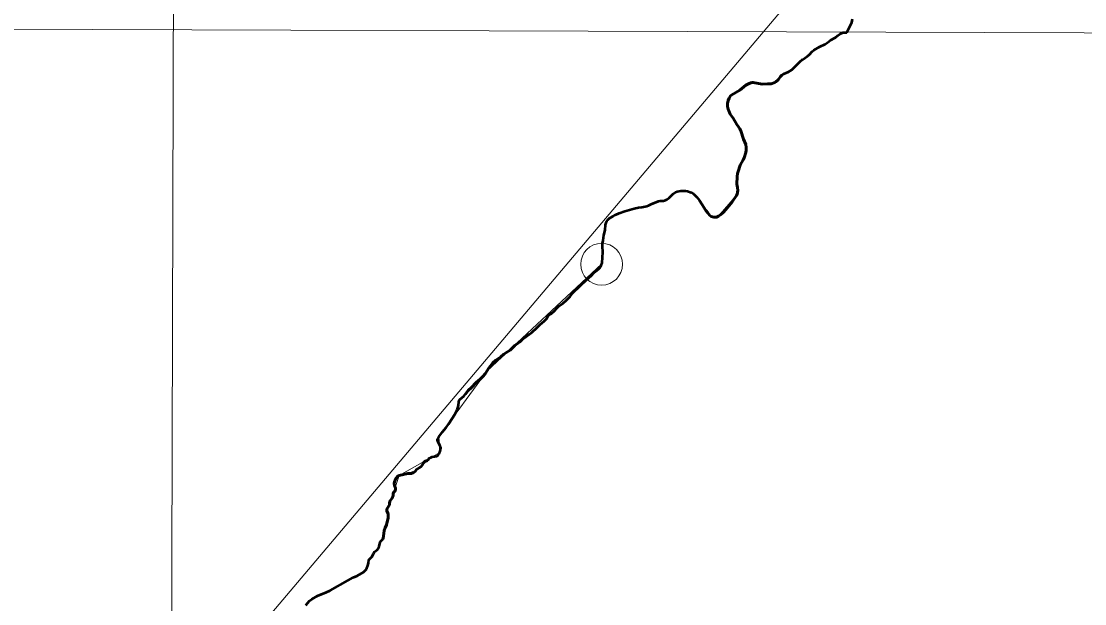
# Model space of a CAD drawing. Extents: x 553962 to 842807, y 8883888 to 9032388.
# Drawn here: x 801537 to 804080, y 9020381 to 9021775 of the extents above; entities that cross this region are included whole.
import ezdxf

# ---------------------------------------------------------------- set-up
doc = ezdxf.new("R2010")
doc.units = 0
doc.header["$LTSCALE"] = 200
doc.header["$PDMODE"] = 32
doc.header["$PDSIZE"] = 100
doc.linetypes.add('LONG_DASH_SHORT_DASH', pattern=[9.9, 6, -1.2, 1.5, -1.2])
for name, color, linetype, lineweight in [('1', 7, 'Continuous', 13), ('24', 7, 'Continuous', 25), ('27', 7, 'Continuous', 13), ('35', 7, 'Continuous', 13), ('7', 7, 'LONG_DASH_SHORT_DASH', 60), ('8', 7, 'Continuous', 13)]:
    doc.layers.add(name, color=color, linetype=linetype, lineweight=lineweight)

msp = doc.modelspace()

# ---------------------------------------------------------------- linework, layer by layer
at = {"layer": '1'}
for points in [[(801908.2, 9024443.3), (801885.1, 9016225.5), (801863.4, 9008883.6)], [(797439, 9021769.5), (807397.6, 9021735.5), (812895.9, 9021709.2), (820074.8, 9021665.1)]]:
    msp.add_lwpolyline(points, dxfattribs=at)
at = {"layer": '24', "lineweight": 53}
msp.add_line((803405.5, 9021683.6), (803405.5, 9021683.5), dxfattribs=at)
for points in [[(803510.7, 9021748), (803522.5, 9021771.3), (803524.7, 9021779.7)], [(803405.5, 9021683.5), (803416.4, 9021691.5), (803421.2, 9021695.5), (803428.3, 9021702.3), (803431.8, 9021705.1), (803445.6, 9021713.1), (803459.3, 9021719.6), (803463.9, 9021722.8), (803471.4, 9021729.1), (803483.4, 9021736.1), (803489.1, 9021740.7), (803495, 9021744.6), (803502.3, 9021747.4), (803510.7, 9021748)], [(803144.3, 9021362), (803152.5, 9021353.7), (803158.8, 9021345.8), (803173.8, 9021322.2), (803178.1, 9021316.2), (803182.8, 9021311.1), (803186.8, 9021307.7), (803192.4, 9021306.2), (803197.4, 9021305.8), (803199, 9021306.1), (803203.8, 9021308.6), (803209.5, 9021312.8), (803214.8, 9021317.4), (803221.1, 9021324.2), (803236.6, 9021342.8), (803247.2, 9021357.9), (803248.5, 9021360.7), (803249.8, 9021369.5), (803249.3, 9021377.2), (803248.1, 9021384.8), (803248.3, 9021403.3), (803249.4, 9021410.5), (803250.7, 9021415.2), (803256.1, 9021430.1), (803263.3, 9021443), (803265.3, 9021447.6), (803269.3, 9021460.5), (803270.1, 9021466.2), (803270.2, 9021472.8), (803269, 9021480), (803263.5, 9021492.8), (803257.5, 9021512.7), (803255.2, 9021517.1), (803251.8, 9021522.3), (803247.4, 9021527.8), (803238.8, 9021543), (803232.2, 9021552.1), (803227, 9021564.2), (803225.4, 9021570.8), (803225.7, 9021577.7), (803227.3, 9021584.9), (803229.7, 9021591), (803232.8, 9021596), (803236.1, 9021599), (803254.9, 9021609.5), (803269.5, 9021621.5), (803275.3, 9021624.8), (803281.4, 9021627.4), (803284.2, 9021628.1), (803286.9, 9021627.9), (803308, 9021623.9), (803321.4, 9021624.9), (803329.6, 9021624.6), (803338.8, 9021628.4), (803341.1, 9021629.9), (803346.4, 9021634.6), (803352, 9021642.1), (803355.6, 9021646), (803360.1, 9021648.9), (803371.5, 9021654), (803379.6, 9021658.6), (803383, 9021662.5), (803389.7, 9021668.5), (803398.7, 9021677.8), (803405.5, 9021683.6)], [(802923.5, 9021190.2), (802925.5, 9021196.6), (802927.3, 9021222.7), (802926.5, 9021236.8), (802926.5, 9021242.9), (802928.1, 9021250.6), (802929.5, 9021262.7), (802932.9, 9021275.1), (802933.9, 9021287.8), (802935, 9021292.7), (802936.7, 9021296.1), (802939.2, 9021299.6), (802943.1, 9021303.4), (802951.9, 9021308.8), (802957.5, 9021311.8), (802966.8, 9021315.9), (802979.7, 9021320.6), (803002.6, 9021326.7), (803012.9, 9021328.8), (803020.5, 9021329.7), (803032.9, 9021332.5), (803036.2, 9021333.8), (803042.9, 9021337.5), (803060.5, 9021344.2), (803064.8, 9021345), (803072.4, 9021345.2), (803077.6, 9021346.5), (803080.3, 9021348), (803086.1, 9021352.6), (803095.4, 9021361.5), (803101.1, 9021365.8), (803105.4, 9021367.8), (803113.5, 9021368.8), (803124.7, 9021369.2), (803130.2, 9021368.5), (803138.7, 9021365.3), (803144.3, 9021362)], [(802536.2, 9020740.3), (802538.6, 9020746.4), (802539.3, 9020749.5), (802539.6, 9020754.5), (802537.6, 9020760.9), (802532.6, 9020769.1), (802532.2, 9020772.7), (802532.4, 9020775.4), (802534.9, 9020780.8), (802543.9, 9020792.7), (802552.6, 9020803.1), (802558.4, 9020810.7), (802574.1, 9020835.7), (802579.1, 9020845.3), (802580.8, 9020849.8), (802582.1, 9020855.8), (802582.9, 9020864.3), (802584.2, 9020867.9), (802585.7, 9020869.9), (802595.2, 9020878), (802605.5, 9020891.8), (802613.7, 9020898.8), (802624.7, 9020910.8), (802633.9, 9020918.2), (802640.7, 9020925), (802646.2, 9020931.6), (802655.3, 9020946.1), (802664, 9020957.5), (802671.4, 9020963.7), (802683.4, 9020971.6), (802690.8, 9020978), (802695.1, 9020981.3), (802705.7, 9020988.1), (802717.2, 9020999), (802728.8, 9021007.9), (802734.4, 9021013.1), (802746.7, 9021021.8), (802758.2, 9021031.2), (802769.5, 9021041.6), (802777.4, 9021049.6), (802787.1, 9021057.5), (802793.4, 9021064), (802796.7, 9021069.7), (802799.1, 9021072.6), (802801.3, 9021074.3), (802804.7, 9021076), (802810.3, 9021080.2), (802818.6, 9021089.9), (802821.9, 9021093.1), (802832.2, 9021100.6), (802839.7, 9021106.7), (802848.9, 9021115.9), (802855.9, 9021125.3), (802858.8, 9021128.5), (802869.5, 9021137.5), (802878.7, 9021147.7), (802883.3, 9021151.5), (802889.1, 9021157), (802899.4, 9021165.5), (802905.7, 9021172.6), (802909.7, 9021176.4), (802917, 9021181.6), (802919.6, 9021184.1), (802923.5, 9021190.2), (802923.5, 9021190.2)], [(802417.5, 9020620.8), (802417.9, 9020626.8), (802424, 9020633.8), (802426.1, 9020640), (802426.2, 9020645.2), (802426.5, 9020646.9), (802427.4, 9020648.2), (802429.8, 9020650.6), (802431.5, 9020654), (802431.4, 9020657.8), (802429, 9020664.4), (802428.6, 9020669.3), (802429.3, 9020672.6), (802432.6, 9020681.2), (802438.2, 9020687.3), (802440.7, 9020688.4), (802460.7, 9020693), (802468.8, 9020693.1), (802474.8, 9020695.1), (802478.6, 9020697.9), (802482.1, 9020702.2), (802484.2, 9020704.2), (802489.9, 9020707.5), (802492.7, 9020709.8), (802495.1, 9020712.6), (802498.7, 9020718.5), (802500.6, 9020720.7), (802502.1, 9020721.8), (802507.5, 9020724), (802509.5, 9020725.8), (802512.4, 9020729.3), (802516.3, 9020731.4), (802519.5, 9020732.6), (802525.6, 9020733.2), (802530.5, 9020734.3), (802533.7, 9020736.9), (802536.2, 9020740.3)], [(802216.8, 9020377.6), (802225.6, 9020388), (802231.4, 9020392.4), (802245.2, 9020400.6), (802266.6, 9020408.9), (802275.3, 9020413), (802317.7, 9020437.3), (802330.5, 9020443.9), (802339.7, 9020448), (802354.7, 9020457.1), (802361.9, 9020464.2), (802363, 9020466.1), (802365.6, 9020472.5), (802366.8, 9020478.2), (802367.6, 9020486.5), (802375.5, 9020494.2), (802379.1, 9020501.7), (802381.5, 9020505.3), (802387.5, 9020510.6), (802391.4, 9020515), (802392.8, 9020518.3), (802393.9, 9020525.3), (802394.8, 9020528.1), (802396.1, 9020530.3), (802400.7, 9020535.1), (802402.1, 9020538), (802403, 9020542.7), (802404.4, 9020556.4), (802406.8, 9020562.9), (802410.4, 9020570.2), (802414, 9020586.9), (802414, 9020595.7), (802413.3, 9020598.4), (802410.7, 9020603.7), (802410.7, 9020606.3), (802411.7, 9020608.9), (802416.9, 9020618.1), (802416.9, 9020618.1), (802417.5, 9020620.8)]]:
    msp.add_lwpolyline(points, dxfattribs=at)
at = {"layer": '27'}
for points in [[(803524.7, 9021779.7), (803522.5, 9021771.3), (803510.7, 9021748), (803502.3, 9021747.4)], [(803502.3, 9021747.4), (803495, 9021744.6), (803489.1, 9021740.7), (803483.4, 9021736.1), (803471.4, 9021729.1), (803463.9, 9021722.8), (803459.3, 9021719.6), (803445.6, 9021713.1), (803431.8, 9021705.1), (803428.3, 9021702.3), (803421.2, 9021695.5), (803416.4, 9021691.5), (803405.5, 9021683.5), (803405.5, 9021683.6)], [(803405.5, 9021683.6), (803398.7, 9021677.8), (803389.7, 9021668.5), (803383, 9021662.5), (803379.9, 9021658.9), (803357.9, 9021647.5)], [(803357.9, 9021647.5), (803355.6, 9021646), (803352, 9021642.1), (803346.4, 9021634.6), (803341.1, 9021629.9), (803338.8, 9021628.4), (803329.6, 9021624.6), (803321.4, 9021624.9), (803308, 9021623.9), (803286.9, 9021627.9), (803284.2, 9021628.1), (803281.4, 9021627.4), (803275.3, 9021624.8), (803269.5, 9021621.5), (803254.9, 9021609.5), (803236.1, 9021599), (803232.8, 9021596), (803229.7, 9021591), (803227.3, 9021584.9), (803225.7, 9021577.7), (803225.4, 9021570.8), (803227, 9021564.2), (803232.2, 9021552.1), (803238.8, 9021543), (803247.4, 9021527.8), (803251.8, 9021522.3), (803255.2, 9021517.1), (803257.5, 9021512.7), (803263.5, 9021492.8), (803269, 9021480), (803270.2, 9021472.8)], [(803270.2, 9021472.8), (803270.1, 9021466.2), (803269.3, 9021460.5), (803265.3, 9021447.6), (803263.3, 9021443), (803256.1, 9021430.1), (803250.7, 9021415.2), (803249.4, 9021410.5), (803248.3, 9021403.3), (803248.1, 9021384.8), (803249.3, 9021377.2), (803249.8, 9021369.5), (803248.5, 9021360.7), (803247.8, 9021359.3)], [(803144.3, 9021362), (803138.7, 9021365.3), (803130.2, 9021368.5), (803124.7, 9021369.2), (803113.5, 9021368.8), (803105.4, 9021367.8), (803101.1, 9021365.8), (803095.4, 9021361.5), (803086.1, 9021352.6), (803080.3, 9021348), (803077.6, 9021346.5), (803072.4, 9021345.2), (803064.8, 9021345), (803060.5, 9021344.2), (803042.9, 9021337.5), (803036.2, 9021333.8), (803032.9, 9021332.5), (803020.5, 9021329.7), (803012.9, 9021328.8), (803002.6, 9021326.7), (802979.7, 9021320.6), (802966.8, 9021315.9), (802957.5, 9021311.8), (802951.9, 9021308.8), (802943.1, 9021303.4), (802939.2, 9021299.6), (802936.7, 9021296.1), (802935, 9021292.7), (802933.9, 9021287.8), (802932.9, 9021275.1), (802929.5, 9021262.7), (802928.1, 9021250.6), (802926.5, 9021242.9), (802926.5, 9021236.8), (802927.3, 9021222.7), (802925.5, 9021196.6), (802924.5, 9021193.4)], [(803197.1, 9021305.9), (803192.4, 9021306.2), (803186.8, 9021307.7), (803182.8, 9021311.1), (803178.1, 9021316.2), (803173.8, 9021322.2), (803158.8, 9021345.8), (803152.5, 9021353.7), (803144.3, 9021362)], [(803247.8, 9021359.3), (803203.8, 9021308.6), (803197.1, 9021305.9)], [(802924.5, 9021193.4), (802650.8, 9020938.8), (802534.9, 9020780.8), (802537.4, 9020743.3), (802440.7, 9020688.4), (802416.9, 9020618.1), (802410.7, 9020605), (802414, 9020591.3), (802410.4, 9020570.2), (802404.4, 9020556.4), (802401.4, 9020536.5), (802394.8, 9020528.1), (802392.1, 9020516.6), (802381.5, 9020505.3), (802375.5, 9020494.2), (802367.6, 9020486.5), (802366.2, 9020475.3), (802358.3, 9020460.7), (802266.6, 9020408.9), (802231.4, 9020392.4), (802216.8, 9020377.6)]]:
    msp.add_lwpolyline(points, dxfattribs=at)
msp.add_point((802924.5, 9021193.4), dxfattribs=at)
at = {"layer": '35'}
for points in [[(803524.7, 9021779.7), (803522.5, 9021771.3), (803510.7, 9021748), (803502.3, 9021747.4)], [(803502.3, 9021747.4), (803495, 9021744.6), (803489.1, 9021740.7), (803483.4, 9021736.1), (803471.4, 9021729.1), (803463.9, 9021722.8), (803459.3, 9021719.6), (803445.6, 9021713.1), (803431.8, 9021705.1), (803428.3, 9021702.3), (803421.2, 9021695.5), (803416.4, 9021691.5), (803405.5, 9021683.5), (803405.5, 9021683.6)], [(803405.5, 9021683.6), (803398.7, 9021677.8), (803389.7, 9021668.5), (803383, 9021662.5), (803379.9, 9021658.9), (803357.9, 9021647.5)], [(803357.9, 9021647.5), (803355.6, 9021646), (803352, 9021642.1), (803346.4, 9021634.6), (803341.1, 9021629.9), (803338.8, 9021628.4), (803329.6, 9021624.6), (803321.4, 9021624.9), (803308, 9021623.9), (803286.9, 9021627.9), (803284.2, 9021628.1), (803281.4, 9021627.4), (803275.3, 9021624.8), (803269.5, 9021621.5), (803254.9, 9021609.5), (803236.1, 9021599), (803232.8, 9021596), (803229.7, 9021591), (803227.3, 9021584.9), (803225.7, 9021577.7), (803225.4, 9021570.8), (803227, 9021564.2), (803232.2, 9021552.1), (803238.8, 9021543), (803247.4, 9021527.8), (803251.8, 9021522.3), (803255.2, 9021517.1), (803257.5, 9021512.7), (803263.5, 9021492.8), (803269, 9021480), (803270.2, 9021472.8)], [(803270.2, 9021472.8), (803270.1, 9021466.2), (803269.3, 9021460.5), (803265.3, 9021447.6), (803263.3, 9021443), (803256.1, 9021430.1), (803250.7, 9021415.2), (803249.4, 9021410.5), (803248.3, 9021403.3), (803248.1, 9021384.8), (803249.3, 9021377.2), (803249.8, 9021369.5), (803248.5, 9021360.7), (803247.8, 9021359.3)], [(803144.3, 9021362), (803138.7, 9021365.3), (803130.2, 9021368.5), (803124.7, 9021369.2), (803113.5, 9021368.8), (803105.4, 9021367.8), (803101.1, 9021365.8), (803095.4, 9021361.5), (803086.1, 9021352.6), (803080.3, 9021348), (803077.6, 9021346.5), (803072.4, 9021345.2), (803064.8, 9021345), (803060.5, 9021344.2), (803042.9, 9021337.5), (803036.2, 9021333.8), (803032.9, 9021332.5), (803020.5, 9021329.7), (803012.9, 9021328.8), (803002.6, 9021326.7), (802979.7, 9021320.6), (802966.8, 9021315.9), (802957.5, 9021311.8), (802951.9, 9021308.8), (802943.1, 9021303.4), (802939.2, 9021299.6), (802936.7, 9021296.1), (802935, 9021292.7), (802933.9, 9021287.8), (802932.9, 9021275.1), (802929.5, 9021262.7), (802928.1, 9021250.6), (802926.5, 9021242.9), (802926.5, 9021236.8), (802927.3, 9021222.7), (802925.5, 9021196.6), (802924.5, 9021193.4)], [(803197.1, 9021305.9), (803192.4, 9021306.2), (803186.8, 9021307.7), (803182.8, 9021311.1), (803178.1, 9021316.2), (803173.8, 9021322.2), (803158.8, 9021345.8), (803152.5, 9021353.7), (803144.3, 9021362)], [(803247.8, 9021359.3), (803203.8, 9021308.6), (803197.1, 9021305.9)], [(802924.5, 9021193.4), (802650.8, 9020938.8), (802534.9, 9020780.8), (802537.4, 9020743.3), (802440.7, 9020688.4), (802416.9, 9020618.1), (802410.7, 9020605), (802414, 9020591.3), (802410.4, 9020570.2), (802404.4, 9020556.4), (802401.4, 9020536.5), (802394.8, 9020528.1), (802392.1, 9020516.6), (802381.5, 9020505.3), (802375.5, 9020494.2), (802367.6, 9020486.5), (802366.2, 9020475.3), (802358.3, 9020460.7), (802266.6, 9020408.9), (802231.4, 9020392.4), (802216.8, 9020377.6)]]:
    msp.add_lwpolyline(points, dxfattribs=at)
msp.add_point((802924.5, 9021193.4), dxfattribs=at)
at = {"layer": '7'}
for points in [[(803165.9, 9021334.7), (803173.8, 9021322.2), (803178.1, 9021316.2), (803182.8, 9021311.1), (803186.8, 9021307.7), (803192.4, 9021306.2), (803197.4, 9021305.8), (803199, 9021306.1), (803203.8, 9021308.6), (803209.5, 9021312.8), (803214.8, 9021317.4), (803221.1, 9021324.2), (803236.6, 9021342.8), (803247.2, 9021357.9), (803248.5, 9021360.7), (803249.8, 9021369.5), (803249.3, 9021377.2), (803248.1, 9021384.8), (803248.3, 9021403.3), (803249.4, 9021410.5), (803250.7, 9021415.2), (803256.1, 9021430.1), (803263.3, 9021443), (803265.3, 9021447.6), (803269.3, 9021460.5), (803270.1, 9021466.2), (803270.2, 9021472.8), (803269, 9021480), (803263.5, 9021492.8), (803257.5, 9021512.7), (803255.2, 9021517.1), (803251.8, 9021522.3), (803247.4, 9021527.8), (803238.8, 9021543), (803232.2, 9021552.1), (803227, 9021564.2), (803225.4, 9021570.8), (803225.7, 9021577.7), (803227.3, 9021584.9), (803229.7, 9021591), (803232.8, 9021596), (803236.1, 9021599), (803254.9, 9021609.5), (803269.5, 9021621.5), (803275.3, 9021624.8), (803281.4, 9021627.4), (803284.2, 9021628.1), (803286.9, 9021627.9), (803308, 9021623.9), (803321.4, 9021624.9), (803329.6, 9021624.6), (803338.8, 9021628.4), (803341.1, 9021629.9), (803346.4, 9021634.6), (803352, 9021642.1), (803355.6, 9021646), (803360.1, 9021648.9)], [(802598.6, 9020882.5), (802605.5, 9020891.8), (802613.7, 9020898.8), (802624.7, 9020910.8), (802633.9, 9020918.2), (802640.7, 9020925), (802646.2, 9020931.6), (802655.3, 9020946.1), (802664, 9020957.5), (802671.4, 9020963.7), (802683.4, 9020971.6), (802690.8, 9020978), (802695.1, 9020981.3), (802705.7, 9020988.1), (802717.2, 9020999), (802728.8, 9021007.9), (802734.4, 9021013.1), (802746.7, 9021021.8), (802752.4, 9021026.5)], [(802417.5, 9020620.8), (802417.9, 9020626.8), (802424, 9020633.8), (802426.1, 9020640), (802426.2, 9020645.2), (802426.5, 9020646.9), (802427.4, 9020648.2), (802429.8, 9020650.6), (802431.5, 9020654), (802431.4, 9020657.8), (802429, 9020664.4), (802428.6, 9020669.3), (802429.3, 9020672.6), (802432.6, 9020681.2), (802438.2, 9020687.3), (802440.7, 9020688.4), (802460.7, 9020693), (802468.8, 9020693.1), (802474.8, 9020695.1), (802478.6, 9020697.9), (802482.1, 9020702.2), (802484.2, 9020704.2), (802489.9, 9020707.5), (802492.7, 9020709.8), (802495.1, 9020712.6), (802498.7, 9020718.5), (802500.6, 9020720.7), (802502.1, 9020721.8), (802507.5, 9020724), (802509.5, 9020725.8), (802512.4, 9020729.3)], [(802401, 9020535.7), (802402.1, 9020538), (802403, 9020542.7), (802404.4, 9020556.4), (802406.8, 9020562.9), (802410.4, 9020570.2), (802414, 9020586.9), (802414, 9020595.7), (802413.3, 9020598.4), (802410.7, 9020603.7), (802410.7, 9020606.3), (802411.7, 9020608.9), (802416.9, 9020618.1), (802416.9, 9020618.1), (802417.5, 9020620.8)]]:
    msp.add_lwpolyline(points, dxfattribs=at)
at = {"layer": '8'}
msp.add_lwpolyline([(807863, 9013365.6), (806375.7, 9013549.4), (805081, 9014678.6), (804206.1, 9014556), (803029.2, 9015533.3), (802153.2, 9015648.2), (800772.1, 9016890), (800150.9, 9016837.5), (799626, 9017152.6), (799136.1, 9016706.2), (798996.1, 9016863.7), (798789.9, 9016829.7), (799043.9, 9017229.2), (799176.2, 9018243.5), (799984.5, 9018661.7), (800520.4, 9019713.2), (801995.9, 9020193.7), (803643.6, 9022143.4), (803727.1, 9023006.9), (804130.8, 9023299.4), (804604.1, 9023550.1), (805264.2, 9022690.6), (805660, 9021660.8), (806914.8, 9022268.8)], dxfattribs=at)

doc.saveas('drawing.dxf')
